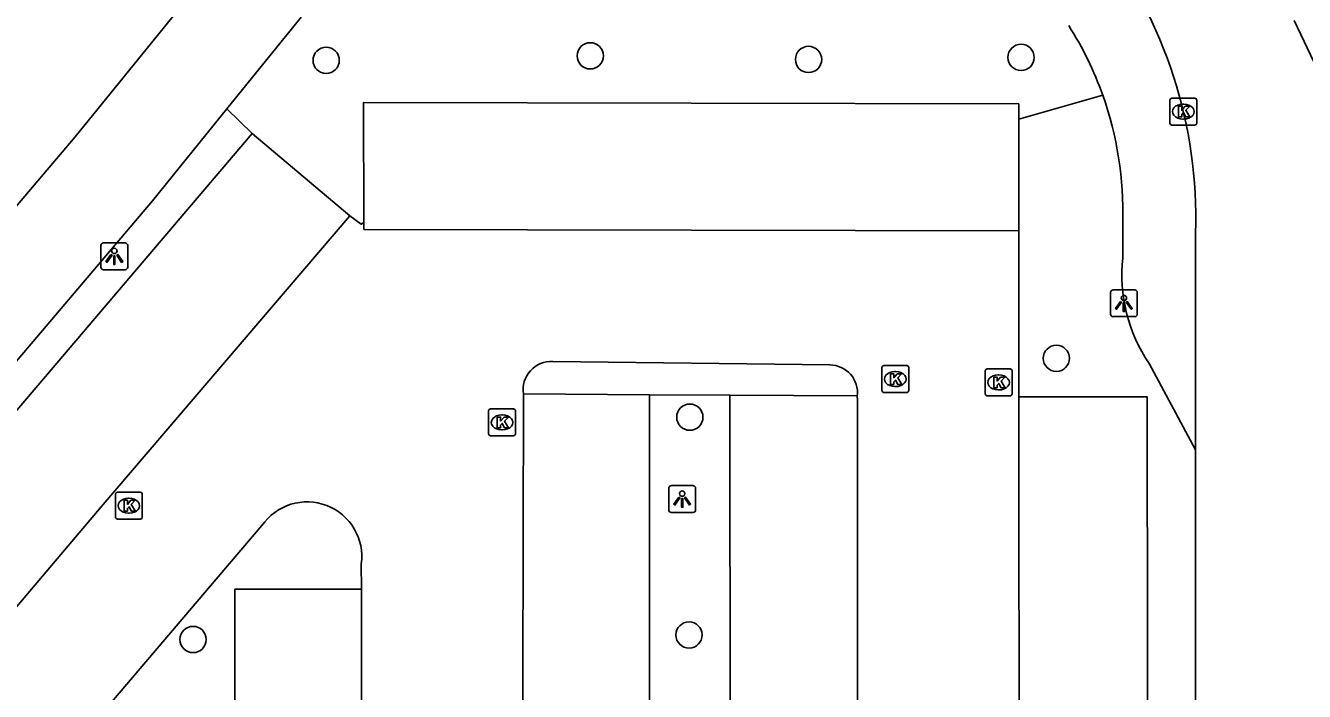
# Model space of a CAD drawing. Extents: x 161477 to 163040, y 383680 to 384868.
# Drawn here: x 161760.98 to 161808.61, y 384421.27 to 384446.06 of the extents above; entities that cross this region are included whole.
import ezdxf

# ---------------------------------------------------------------- set-up
doc = ezdxf.new("R2010")
doc.units = 0
for name, color, linetype in [('IMGEO_Boom', 7, 'Continuous'), ('IMGEO_Fietspad_gesloten', 7, 'Continuous'), ('IMGEO_Fietspad_open', 7, 'Continuous'), ('IMGEO_Groenvoorziening', 7, 'Continuous'), ('IMGEO_Haag', 7, 'Continuous'), ('IMGEO_Kolk', 7, 'Continuous'), ('IMGEO_Lichtpunt', 7, 'Continuous'), ('IMGEO_Parkeervlak_open', 7, 'Continuous'), ('IMGEO_Rijbaan_lokaal_open', 7, 'Continuous'), ('IMGEO_Voetpad_halfverhard', 7, 'Continuous')]:
    doc.layers.add(name, color=color, linetype=linetype)

msp = doc.modelspace()

# ---------------------------------------------------------------- linework, layer by layer
at = {"layer": 'IMGEO_Boom'}
for centre in [(161772.178, 384444.767), (161782.012, 384444.934), (161790.141, 384444.8), (161798.055, 384444.875), (161799.37, 384433.671), (161785.72, 384431.48), (161767.221, 384423.201), (161785.69, 384423.37)]:
    msp.add_circle(centre, 0.489, dxfattribs=at)
at = {"layer": 'IMGEO_Fietspad_gesloten'}
for points in [[(161768.305, 384448.665), (161762.835, 384441.915), (161733.957, 384407.901), (161700.869, 384369.551), (161697.65, 384365.781), (161695.496, 384363.068)], [(161768.482, 384442.959), (161771.252, 384446.377)], [(161714.612, 384379.77), (161736.794, 384405.479), (161765.704, 384439.531), (161768.482, 384442.959)]]:
    msp.add_lwpolyline(points, dxfattribs=at)
at = {"layer": 'IMGEO_Fietspad_open'}
for points in [[(161801.842, 384438.74), (161801.842, 384437.407)], [(161802.821, 384433.478), (161804.547, 384430.267)]]:
    msp.add_lwpolyline(points, dxfattribs=at)
for centre, radius, start, end in [((161788.944, 384439.137), 12.902, 19.5937, 32.4547), ((161788.906, 384439.126), 12.941, 358.2914, 19.5854), ((161807.778, 384436.8), 5.967, 174.1566, 213.8266)]:
    msp.add_arc(centre, radius, start, end, dxfattribs=at)
at = {"layer": 'IMGEO_Groenvoorziening'}
msp.add_lwpolyline([(161797.972, 384442.571), (161801.099, 384443.464)], dxfattribs=at)
at = {"layer": 'IMGEO_Haag'}
msp.add_lwpolyline([(161769.424, 384442.04), (161768.482, 384442.959)], dxfattribs=at)
at = {"layer": 'IMGEO_Kolk'}
for p, q in [((161803.598, 384442.431), (161803.598, 384443.283)), ((161803.673, 384443.357), (161804.525, 384443.357)), ((161804.086, 384443.137), (161804.111, 384443.137)), ((161804.599, 384443.283), (161804.599, 384442.431)), ((161804.525, 384442.357), (161803.673, 384442.357)), ((161804.109, 384442.577), (161804.084, 384442.577)), ((161792.871, 384432.472), (161792.871, 384433.324)), ((161792.946, 384433.398), (161793.798, 384433.398)), ((161793.359, 384433.178), (161793.384, 384433.178)), ((161793.872, 384433.324), (161793.872, 384432.472)), ((161796.718, 384432.348), (161796.718, 384433.2)), ((161796.793, 384433.274), (161797.645, 384433.274)), ((161797.719, 384433.2), (161797.719, 384432.348)), ((161793.382, 384432.618), (161793.357, 384432.618)), ((161797.206, 384433.054), (161797.231, 384433.054)), ((161793.798, 384432.398), (161792.946, 384432.398)), ((161797.645, 384432.274), (161796.793, 384432.274)), ((161797.229, 384432.494), (161797.204, 384432.494)), ((161778.227, 384430.859), (161778.227, 384431.711)), ((161778.302, 384431.785), (161779.154, 384431.785)), ((161779.228, 384431.711), (161779.228, 384430.859)), ((161778.715, 384431.565), (161778.74, 384431.565)), ((161779.154, 384430.785), (161778.302, 384430.785)), ((161778.738, 384431.005), (161778.713, 384431.005)), ((161764.329, 384427.757), (161764.329, 384428.609)), ((161764.404, 384428.683), (161765.256, 384428.683)), ((161764.817, 384428.463), (161764.842, 384428.463)), ((161765.33, 384428.609), (161765.33, 384427.757)), ((161764.84, 384427.903), (161764.815, 384427.903)), ((161765.256, 384427.683), (161764.404, 384427.683))]:
    msp.add_line(p, q, dxfattribs=at)
for points in [[(161803.598, 384442.431), (161803.598, 384443.283)], [(161803.673, 384443.357), (161804.525, 384443.357)], [(161804.599, 384443.283), (161804.599, 384442.431)], [(161803.919, 384443.057), (161804.042, 384443.057), (161804.042, 384442.906), (161804.172, 384443.057), (161804.336, 384443.057), (161804.19, 384442.906), (161804.343, 384442.657), (161804.191, 384442.657), (161804.106, 384442.821), (161804.042, 384442.754), (161804.042, 384442.657), (161803.919, 384442.657), (161803.919, 384443.057)], [(161804.525, 384442.357), (161803.673, 384442.357)], [(161792.871, 384432.472), (161792.871, 384433.324)], [(161792.946, 384433.398), (161793.798, 384433.398)], [(161793.192, 384433.098), (161793.315, 384433.098), (161793.315, 384432.947), (161793.445, 384433.098), (161793.609, 384433.098), (161793.463, 384432.947), (161793.616, 384432.698), (161793.464, 384432.698), (161793.379, 384432.862), (161793.315, 384432.795), (161793.315, 384432.698), (161793.192, 384432.698), (161793.192, 384433.098)], [(161793.872, 384433.324), (161793.872, 384432.472)], [(161796.718, 384432.348), (161796.718, 384433.2)], [(161796.793, 384433.274), (161797.645, 384433.274)], [(161797.719, 384433.2), (161797.719, 384432.348)], [(161797.039, 384432.974), (161797.162, 384432.974), (161797.162, 384432.823), (161797.292, 384432.974), (161797.456, 384432.974), (161797.31, 384432.823), (161797.463, 384432.574), (161797.311, 384432.574), (161797.226, 384432.738), (161797.162, 384432.671), (161797.162, 384432.574), (161797.039, 384432.574), (161797.039, 384432.974)], [(161793.798, 384432.398), (161792.946, 384432.398)], [(161797.645, 384432.274), (161796.793, 384432.274)], [(161778.227, 384430.859), (161778.227, 384431.711)], [(161778.302, 384431.785), (161779.154, 384431.785)], [(161779.228, 384431.711), (161779.228, 384430.859)], [(161778.548, 384431.485), (161778.671, 384431.485), (161778.671, 384431.334), (161778.801, 384431.485), (161778.965, 384431.485), (161778.819, 384431.334), (161778.972, 384431.085), (161778.82, 384431.085), (161778.735, 384431.249), (161778.671, 384431.182), (161778.671, 384431.085), (161778.548, 384431.085), (161778.548, 384431.485)], [(161779.154, 384430.785), (161778.302, 384430.785)], [(161764.329, 384427.757), (161764.329, 384428.609)], [(161764.404, 384428.683), (161765.256, 384428.683)], [(161764.65, 384428.383), (161764.773, 384428.383), (161764.773, 384428.232), (161764.903, 384428.383), (161765.067, 384428.383), (161764.921, 384428.232), (161765.074, 384427.983), (161764.922, 384427.983), (161764.837, 384428.147), (161764.773, 384428.08), (161764.773, 384427.983), (161764.65, 384427.983), (161764.65, 384428.383)], [(161765.33, 384428.609), (161765.33, 384427.757)], [(161765.256, 384427.683), (161764.404, 384427.683)]]:
    msp.add_lwpolyline(points, dxfattribs=at)
for centre, start, end in [((161803.675, 384443.281), 91.552, 178.448), ((161803.675, 384443.281), 91.552, 178.448), ((161804.523, 384443.281), 1.552, 88.448), ((161804.523, 384443.281), 1.552, 88.448), ((161803.675, 384442.433), 181.552, 268.448), ((161803.675, 384442.433), 181.552, 268.448), ((161804.523, 384442.433), 271.552, 358.448), ((161804.523, 384442.433), 271.552, 358.448), ((161792.948, 384433.322), 91.552, 178.448), ((161792.948, 384433.322), 91.552, 178.448), ((161793.796, 384433.322), 1.552, 88.448), ((161793.796, 384433.322), 1.552, 88.448), ((161796.795, 384433.198), 91.552, 178.448), ((161796.795, 384433.198), 91.552, 178.448), ((161797.643, 384433.198), 1.552, 88.448), ((161797.643, 384433.198), 1.552, 88.448), ((161792.948, 384432.474), 181.552, 268.448), ((161792.948, 384432.474), 181.552, 268.448), ((161793.796, 384432.474), 271.552, 358.448), ((161793.796, 384432.474), 271.552, 358.448), ((161796.795, 384432.35), 181.552, 268.448), ((161796.795, 384432.35), 181.552, 268.448), ((161797.643, 384432.35), 271.552, 358.448), ((161797.643, 384432.35), 271.552, 358.448), ((161778.304, 384431.709), 91.552, 178.448), ((161778.304, 384431.709), 91.552, 178.448), ((161779.152, 384431.709), 1.552, 88.448), ((161779.152, 384431.709), 1.552, 88.448), ((161778.304, 384430.861), 181.552, 268.448), ((161778.304, 384430.861), 181.552, 268.448), ((161779.152, 384430.861), 271.552, 358.448), ((161779.152, 384430.861), 271.552, 358.448), ((161764.406, 384428.607), 91.552, 178.448), ((161764.406, 384428.607), 91.552, 178.448), ((161765.254, 384428.607), 1.552, 88.448), ((161765.254, 384428.607), 1.552, 88.448), ((161764.406, 384427.759), 181.552, 268.448), ((161764.406, 384427.759), 181.552, 268.448), ((161765.254, 384427.759), 271.552, 358.448), ((161765.254, 384427.759), 271.552, 358.448)]:
    msp.add_arc(centre, 0.0765, start, end, dxfattribs=at)
for centre, major_axis, ratio, start_param, end_param in [((161804.085, 384442.857), (-0.387, 0.002), 0.722429, 4.712389, 7.853982), ((161804.11, 384442.857), (-0.39, 0.002), 0.717154, 1.570796, 4.712389), ((161793.358, 384432.898), (-0.387, 0.002), 0.722429, 4.712389, 7.853982), ((161793.383, 384432.898), (-0.39, 0.002), 0.717154, 1.570796, 4.712389), ((161797.205, 384432.774), (-0.387, 0.002), 0.722429, 4.712389, 7.853982), ((161797.23, 384432.774), (-0.39, 0.002), 0.717154, 1.570796, 4.712389), ((161778.714, 384431.285), (-0.387, 0.002), 0.722429, 4.712389, 7.853982), ((161778.739, 384431.285), (-0.39, 0.002), 0.717154, 1.570796, 4.712389), ((161764.816, 384428.183), (-0.387, 0.002), 0.722429, 4.712389, 7.853982), ((161764.841, 384428.183), (-0.39, 0.002), 0.717154, 1.570796, 4.712389)]:
    msp.add_ellipse(centre, major_axis=major_axis, ratio=ratio, start_param=start_param, end_param=end_param, dxfattribs=at)
at = {"layer": 'IMGEO_Lichtpunt'}
for p, q in [((161763.789, 384437.871), (161763.789, 384437.064)), ((161763.789, 384437.871), (161763.789, 384437.064)), ((161764.691, 384437.966), (161763.883, 384437.966)), ((161764.691, 384437.966), (161763.883, 384437.966)), ((161764.785, 384437.064), (161764.785, 384437.871)), ((161764.785, 384437.064), (161764.785, 384437.871)), ((161763.883, 384436.97), (161764.691, 384436.97)), ((161763.883, 384436.97), (161764.691, 384436.97)), ((161801.387, 384436.123), (161801.387, 384435.316)), ((161801.387, 384436.123), (161801.387, 384435.316)), ((161802.289, 384436.218), (161801.481, 384436.218)), ((161802.289, 384436.218), (161801.481, 384436.218)), ((161802.383, 384435.316), (161802.383, 384436.123)), ((161802.383, 384435.316), (161802.383, 384436.123)), ((161801.481, 384435.222), (161802.289, 384435.222)), ((161801.481, 384435.222), (161802.289, 384435.222)), ((161784.937, 384428.834), (161784.937, 384428.027)), ((161784.937, 384428.834), (161784.937, 384428.027)), ((161785.839, 384428.929), (161785.031, 384428.929)), ((161785.839, 384428.929), (161785.031, 384428.929)), ((161785.933, 384428.027), (161785.933, 384428.834)), ((161785.933, 384428.027), (161785.933, 384428.834)), ((161785.031, 384427.933), (161785.839, 384427.933)), ((161785.031, 384427.933), (161785.839, 384427.933))]:
    msp.add_line(p, q, dxfattribs=at)
for points in [[(161764.163, 384437.535), (161764.202, 384437.507), (161764.014, 384437.245), (161763.976, 384437.272), (161764.163, 384437.535)], [(161764.265, 384437.487), (161764.312, 384437.487), (161764.312, 384437.165), (161764.265, 384437.165), (161764.265, 384437.487)], [(161764.375, 384437.507), (161764.413, 384437.534), (161764.6, 384437.272), (161764.561, 384437.244), (161764.375, 384437.507)], [(161801.761, 384435.787), (161801.8, 384435.759), (161801.612, 384435.497), (161801.574, 384435.524), (161801.761, 384435.787)], [(161801.863, 384435.739), (161801.91, 384435.739), (161801.91, 384435.417), (161801.863, 384435.417), (161801.863, 384435.739)], [(161801.973, 384435.759), (161802.011, 384435.786), (161802.198, 384435.524), (161802.159, 384435.496), (161801.973, 384435.759)], [(161785.311, 384428.498), (161785.35, 384428.47), (161785.162, 384428.208), (161785.124, 384428.235), (161785.311, 384428.498)], [(161785.413, 384428.45), (161785.46, 384428.45), (161785.46, 384428.128), (161785.413, 384428.128), (161785.413, 384428.45)], [(161785.523, 384428.47), (161785.561, 384428.497), (161785.748, 384428.235), (161785.709, 384428.207), (161785.523, 384428.47)]]:
    msp.add_lwpolyline(points, dxfattribs=at)
for centre in [(161764.288, 384437.669), (161801.886, 384435.921), (161785.436, 384428.632)]:
    msp.add_circle(centre, 0.0994, dxfattribs=at)
for centre, start, end in [((161763.883, 384437.871), 90, 180), ((161763.883, 384437.871), 90, 180), ((161764.691, 384437.871), 0, 90), ((161764.691, 384437.871), 0, 90), ((161763.883, 384437.064), 180, 270), ((161763.883, 384437.064), 180, 270), ((161764.691, 384437.064), 270, 0), ((161764.691, 384437.064), 270, 360), ((161801.481, 384436.123), 90, 180), ((161801.481, 384436.123), 90, 180), ((161802.289, 384436.123), 0, 90), ((161802.289, 384436.123), 0, 90), ((161801.481, 384435.316), 180, 270), ((161801.481, 384435.316), 180, 270), ((161802.289, 384435.316), 270, 0), ((161802.289, 384435.316), 270, 360), ((161785.031, 384428.834), 90, 180), ((161785.031, 384428.834), 90, 180), ((161785.839, 384428.834), 0, 90), ((161785.839, 384428.834), 0, 90), ((161785.031, 384428.027), 180, 270), ((161785.031, 384428.027), 180, 270), ((161785.839, 384428.027), 270, 0), ((161785.839, 384428.027), 270, 360)]:
    msp.add_arc(centre, 0.0946, start, end, dxfattribs=at)
at = {"layer": 'IMGEO_Parkeervlak_open'}
for points in [[(161797.972, 384442.571), (161797.971, 384443.141), (161773.562, 384443.193), (161773.585, 384438.729)], [(161797.978, 384438.423), (161797.972, 384442.571)], [(161720.507, 384377.164), (161716.88, 384380.279), (161769.424, 384442.04)], [(161769.424, 384442.04), (161773.06, 384438.972)], [(161784.225, 384381.219), (161784.221, 384432.311)], [(161787.205, 384432.298), (161787.262, 384381.205)], [(161797.977, 384432.238), (161802.755, 384432.235), (161802.809, 384383.602), (161798.043, 384383.618)], [(161768.748, 384381.215), (161768.773, 384425.07), (161773.495, 384425.079)]]:
    msp.add_lwpolyline(points, dxfattribs=at)
at = {"layer": 'IMGEO_Rijbaan_lokaal_open'}
for points in [[(161809.078, 384444.45), (161808.222, 384446.249)], [(161773.06, 384438.972), (161763.798, 384428.146), (161753.471, 384415.952), (161742.406, 384402.932), (161731.9, 384390.55), (161721.931, 384378.875), (161720.507, 384377.164)], [(161773.06, 384438.972), (161773.484, 384438.662), (161773.585, 384438.729)], [(161773.585, 384438.729), (161773.582, 384438.473), (161797.978, 384438.423)], [(161797.977, 384432.238), (161797.978, 384438.423)], [(161804.553, 384438.346), (161804.547, 384430.267)], [(161790.934, 384433.423), (161780.619, 384433.549)], [(161779.486, 384381.238), (161779.486, 384416.273), (161779.526, 384432.346)], [(161791.956, 384432.269), (161791.969, 384432.107), (161791.965, 384416.316), (161792.027, 384381.236)], [(161798.043, 384383.618), (161797.985, 384416.363), (161797.977, 384432.238)], [(161804.547, 384430.267), (161804.54, 384404.241)], [(161769.787, 384427.44), (161761.352, 384417.544)], [(161773.495, 384425.079), (161773.485, 384426.013)], [(161773.495, 384425.079), (161773.507, 384416.212), (161773.485, 384398.91), (161773.511, 384381.441), (161773.496, 384381.243)]]:
    msp.add_lwpolyline(points, dxfattribs=at)
for centre, radius, start, end in [((161787.338, 384438.888), 17.223, 358.1953, 37.4694), ((161780.556, 384432.508), 1.043, 86.5428, 188.9431), ((161790.933, 384432.392), 1.031, 353.1292, 89.928), ((161771.467, 384426.289), 2.037, 352.218, 145.5804)]:
    msp.add_arc(centre, radius, start, end, dxfattribs=at)
at = {"layer": 'IMGEO_Voetpad_halfverhard'}
for points in [[(161779.526, 384432.346), (161784.221, 384432.311)], [(161784.221, 384432.311), (161787.205, 384432.298)], [(161787.205, 384432.298), (161791.956, 384432.269)]]:
    msp.add_lwpolyline(points, dxfattribs=at)

doc.saveas('drawing.dxf')
